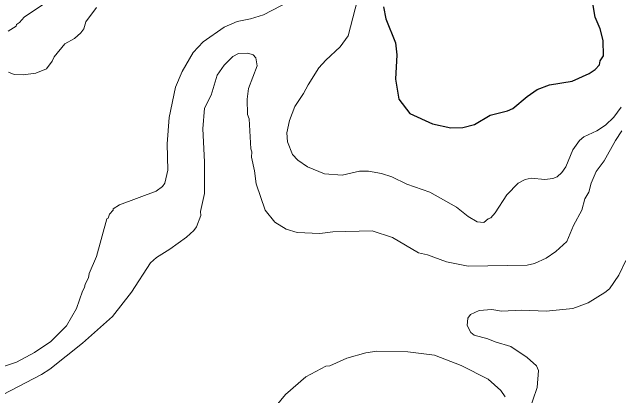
# Model space of a CAD drawing. Extents: x 447.8 to 473.9, y 7733.1 to 7760.8.
# Drawn here: x 469.176 to 470.955, y 7750.473 to 7751.599 of the extents above; entities that cross this region are included whole.
import ezdxf

# ---------------------------------------------------------------- set-up
doc = ezdxf.new("R2010")
doc.units = 0
doc.header["$LTSCALE"] = 0.032
doc.layers.add('1', color=7, linetype='Continuous', lineweight=25)
doc.layers.add('2', color=7, linetype='Continuous', lineweight=13)

msp = doc.modelspace()

# ---------------------------------------------------------------- linework, layer by layer
at = {"layer": '1'}
msp.add_lwpolyline([(470.2653, 7751.6151), (470.2717, 7751.5798), (470.2998, 7751.5088), (470.3038, 7751.474), (470.2999, 7751.4022), (470.3095, 7751.3437), (470.3418, 7751.3019), (470.4082, 7751.2713), (470.4622, 7751.2596), (470.4975, 7751.2603), (470.5317, 7751.2695), (470.578, 7751.2964), (470.6281, 7751.3094), (470.6442, 7751.3164), (470.6857, 7751.3519), (470.7151, 7751.3718), (470.7516, 7751.3855), (470.8177, 7751.3964), (470.8675, 7751.4188), (470.8853, 7751.4306), (470.8986, 7751.4443), (470.9003, 7751.4559), (470.9098, 7751.4708), (470.9093, 7751.5161), (470.9, 7751.5497), (470.8857, 7751.5846), (470.877, 7751.6368)], dxfattribs=at)
at = {"layer": '2'}
for points in [[(469.164, 7751.5437), (469.1879, 7751.5579), (469.1888, 7751.5625), (469.1976, 7751.5684), (469.2111, 7751.584), (469.3213, 7751.6594)], [(469.9899, 7751.6317), (469.9129, 7751.5916), (469.8746, 7751.5795), (469.8354, 7751.5721), (469.7973, 7751.5553), (469.7361, 7751.5125), (469.7071, 7751.4806), (469.6745, 7751.4254), (469.6545, 7751.3787), (469.6362, 7751.2896), (469.6306, 7751.213), (469.6321, 7751.135), (469.6234, 7751.0972), (469.6172, 7751.0877), (469.5986, 7751.0742), (469.4904, 7751.034), (469.4726, 7751.0222), (469.4717, 7751.0176), (469.4613, 7751.0067), (469.4572, 7750.9944), (469.454, 7750.9928), (469.4233, 7750.8824), (469.4013, 7750.8319), (469.4003, 7750.8196), (469.39, 7750.8007), (469.3884, 7750.7909), (469.3821, 7750.7808), (469.3643, 7750.7294), (469.3357, 7750.6787), (469.2895, 7750.6327), (469.2416, 7750.6002), (469.189, 7750.5715), (469.138, 7750.5549)], [(469.9983, 7751.1814), (469.9833, 7751.2184), (469.9809, 7751.2447), (469.9893, 7751.2816), (470.0052, 7751.322), (470.0307, 7751.36), (470.0437, 7751.3861), (470.075, 7751.4357), (470.0956, 7751.4585), (470.1377, 7751.497), (470.1611, 7751.5293), (470.1884, 7751.6362)], [(469.1651, 7751.4226), (469.182, 7751.4159), (469.2079, 7751.4151), (469.2454, 7751.4199), (469.2764, 7751.4328), (469.2931, 7751.4549), (469.2991, 7751.4678), (469.3302, 7751.5058), (469.3585, 7751.5214), (469.3778, 7751.5383), (469.3859, 7751.5505), (469.3918, 7751.5705), (469.4235, 7751.6128)], [(470.964, 7751.2513), (470.9447, 7751.2225), (470.9116, 7751.1632), (470.8887, 7751.1314), (470.8739, 7751.0971), (470.8668, 7751.0704), (470.8551, 7751.0513), (470.8465, 7751.0184), (470.8221, 7750.9728), (470.8022, 7750.9262), (470.7698, 7750.8968), (470.7422, 7750.8767), (470.7072, 7750.8618), (470.6858, 7750.8564), (470.5133, 7750.8536), (470.4494, 7750.8661), (470.3943, 7750.8866), (470.3674, 7750.8928), (470.291, 7750.9382), (470.2317, 7750.9573), (470.1163, 7750.9541), (470.0785, 7750.9494), (470.0114, 7750.9527), (469.9791, 7750.962), (469.9466, 7750.9828), (469.9183, 7751.0184), (469.8919, 7751.0949), (469.887, 7751.1337), (469.8775, 7751.1735), (469.8791, 7751.1891), (469.8759, 7751.1985), (469.871, 7751.2856), (469.866, 7751.2984), (469.8646, 7751.3433), (469.8691, 7751.3752), (469.8947, 7751.442), (469.8902, 7751.4655), (469.8824, 7751.4742), (469.8668, 7751.4791), (469.8392, 7751.4776), (469.8232, 7751.4687), (469.7978, 7751.4437), (469.7774, 7751.4146), (469.7593, 7751.3559), (469.7396, 7751.3177), (469.7347, 7751.2563), (469.7395, 7751.1601), (469.7395, 7751.0674), (469.7285, 7751.0142), (469.729, 7751.0019), (469.7164, 7750.9689), (469.7088, 7750.958), (469.6876, 7750.9388), (469.638, 7750.9032), (469.5992, 7750.8796), (469.5816, 7750.8636), (469.5256, 7750.7776), (469.4699, 7750.7055), (469.3818, 7750.6277), (469.2866, 7750.5518), (469.2621, 7750.5359), (469.148, 7750.4764)], [(470.9615, 7751.3202), (470.9401, 7751.2906), (470.9158, 7751.2678), (470.8906, 7751.2508), (470.8524, 7751.2333), (470.8399, 7751.2225), (470.8202, 7751.195), (470.7994, 7751.1452), (470.7878, 7751.1288), (470.7738, 7751.1157), (470.7616, 7751.1112), (470.7374, 7751.1081), (470.6975, 7751.112), (470.68, 7751.1081), (470.6598, 7751.0976), (470.626, 7751.0632), (470.5926, 7751.0106), (470.5792, 7750.9954), (470.5713, 7750.9924), (470.5592, 7750.9823), (470.5399, 7750.9838), (470.5135, 7750.9991), (470.4792, 7751.027), (470.4003, 7751.0711), (470.3333, 7751.0947), (470.2889, 7751.116), (470.2586, 7751.1258), (470.2208, 7751.1321), (470.1949, 7751.1321)], [(470.1949, 7751.1321), (470.1439, 7751.121), (470.0915, 7751.1243), (470.042, 7751.1448), (470.0136, 7751.1644), (469.9983, 7751.1814)], [(470.6903, 7750.4231), (470.7158, 7750.4975), (470.719, 7750.5475), (470.7139, 7750.5608), (470.6859, 7750.5858), (470.6381, 7750.6175), (470.5918, 7750.6314), (470.5704, 7750.6408), (470.5307, 7750.6508), (470.5205, 7750.6591), (470.5099, 7750.6796), (470.5123, 7750.7008), (470.5203, 7750.7121), (470.5457, 7750.7233), (470.5823, 7750.7266), (470.6109, 7750.7218), (470.6704, 7750.725), (470.7422, 7750.7218), (470.8204, 7750.7298), (470.8646, 7750.7464), (470.9138, 7750.776), (470.9273, 7750.7873), (470.9545, 7750.8275), (470.9754, 7750.8702)], [(469.8959, 7750.3786), (469.9777, 7750.4773), (470.0367, 7750.5289), (470.0961, 7750.5598), (470.1074, 7750.5608), (470.1574, 7750.5834), (470.2128, 7750.5991), (470.2454, 7750.6038), (470.3363, 7750.6022), (470.4141, 7750.5927), (470.4927, 7750.5624), (470.5713, 7750.5223), (470.6092, 7750.4893), (470.6212, 7750.4701)]]:
    msp.add_lwpolyline(points, dxfattribs=at)

doc.saveas('drawing.dxf')
